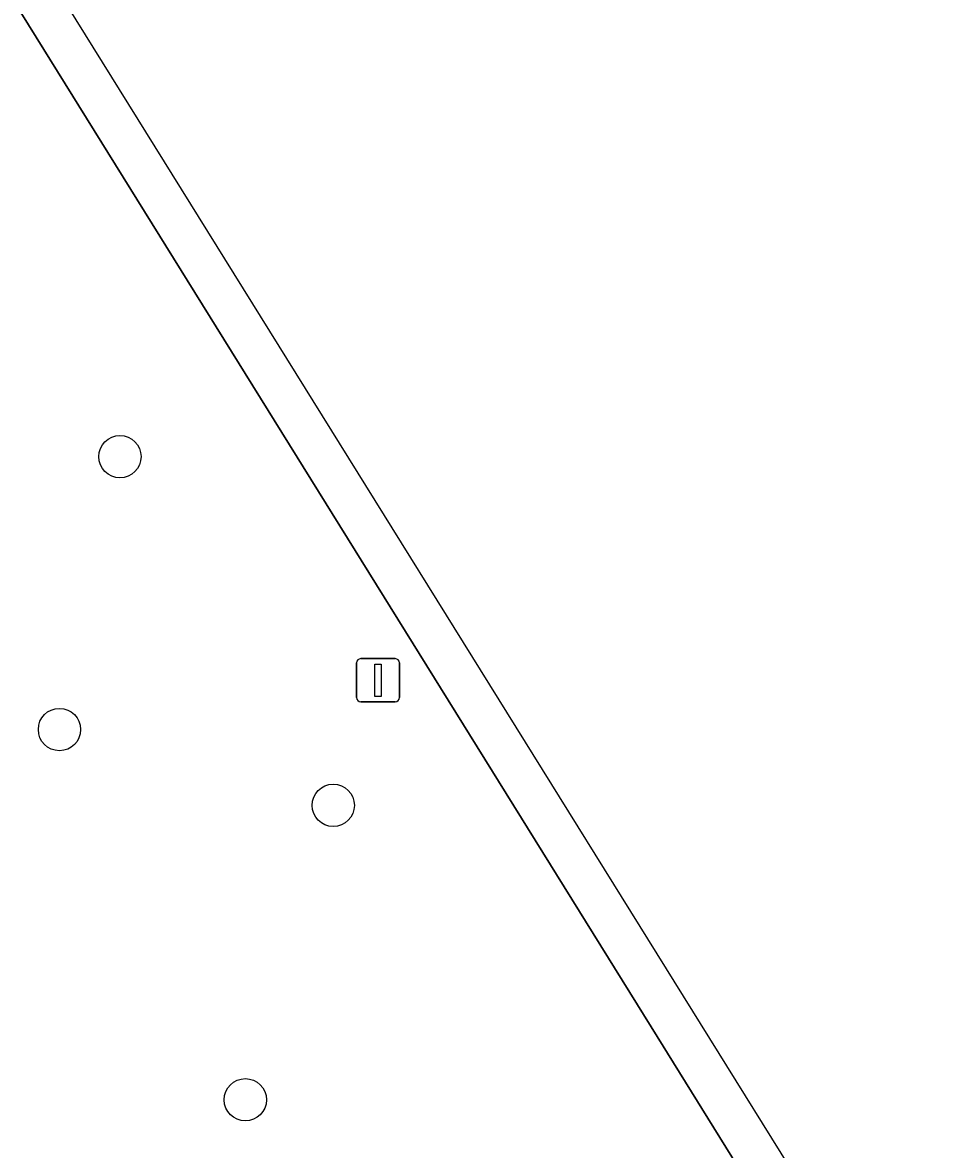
# Model space of a CAD drawing. Extents: x 160304 to 160955, y 383684 to 384161.
# Drawn here: x 160902.54 to 160923.97, y 383894.46 to 383920.5 of the extents above; entities that cross this region are included whole.
import ezdxf

# ---------------------------------------------------------------- set-up
doc = ezdxf.new("R2010")
doc.units = 0
for name, color, linetype in [('IMGEO_Boom', 7, 'Continuous'), ('IMGEO_Groenvoorziening', 7, 'Continuous'), ('IMGEO_Rijbaan_lokaal_gesloten', 7, 'Continuous'), ('IMGEO_Verkeersbordpaal', 7, 'Continuous')]:
    doc.layers.add(name, color=color, linetype=linetype)

msp = doc.modelspace()

# ---------------------------------------------------------------- linework, layer by layer
at = {"layer": 'IMGEO_Boom'}
for centre in [(160904.791, 383910.47), (160903.393, 383904.162), (160909.723, 383902.409), (160907.691, 383895.604)]:
    msp.add_circle(centre, 0.489, dxfattribs=at)
at = {"layer": 'IMGEO_Groenvoorziening'}
for points in [[(160917.077, 383897.29), (160900.833, 383923.408), (160887.859, 383917.022), (160887.955, 383916.832)], [(160950.531, 383843.067), (160949.052, 383845.722), (160948.035, 383847.457), (160945.108, 383852.141), (160917.077, 383897.29)]]:
    msp.add_lwpolyline(points, dxfattribs=at)
at = {"layer": 'IMGEO_Rijbaan_lokaal_gesloten'}
msp.add_lwpolyline([(160954.311, 383835.295), (160952.654, 383842.04), (160901.725, 383923.859), (160900.833, 383923.408), (160917.077, 383897.29), (160945.108, 383852.141), (160948.035, 383847.457), (160949.052, 383845.722), (160950.531, 383843.067)], dxfattribs=at)
at = {"layer": 'IMGEO_Verkeersbordpaal'}
for p, q in [((160910.263, 383904.9), (160910.263, 383905.7)), ((160910.263, 383905.7), (160910.263, 383904.9)), ((160910.363, 383905.8), (160911.153, 383905.8)), ((160911.153, 383905.8), (160910.363, 383905.8)), ((160911.253, 383905.7), (160911.253, 383904.9)), ((160911.253, 383904.9), (160911.253, 383905.7)), ((160911.153, 383904.8), (160910.363, 383904.8)), ((160910.363, 383904.8), (160911.153, 383904.8))]:
    msp.add_line(p, q, dxfattribs=at)
msp.add_lwpolyline([(160910.683, 383905.675), (160910.833, 383905.675), (160910.833, 383904.925), (160910.683, 383904.925), (160910.683, 383905.675)], dxfattribs=at)
for centre, start, end in [((160910.363, 383905.7), 90, 180), ((160910.363, 383905.7), 90, 180), ((160911.153, 383905.7), 0, 90), ((160911.153, 383905.7), 360, 90), ((160910.363, 383904.9), 180, 270), ((160910.363, 383904.9), 180, 270), ((160911.153, 383904.9), 270, 0), ((160911.153, 383904.9), 270, 0)]:
    msp.add_arc(centre, 0.1, start, end, dxfattribs=at)

doc.saveas('drawing.dxf')
